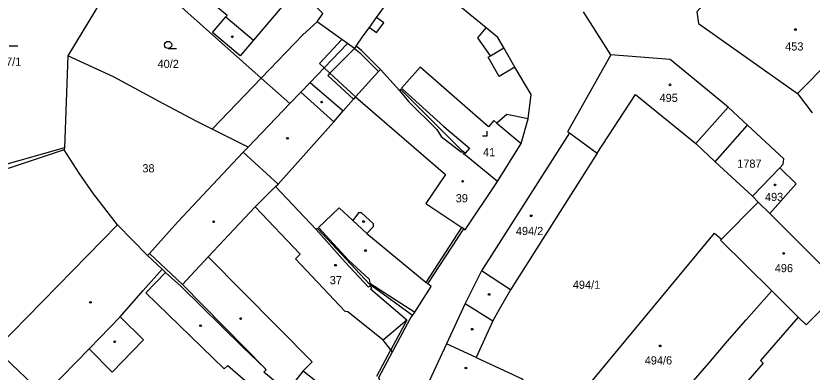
# Model space of a CAD drawing. Extents: x -724107 to -720612, y -1045267 to -1038441.
# Drawn here: x -722820.2 to -722654.5, y -1042644.7 to -1042570.6 of the extents above; entities that cross this region are included whole.
import ezdxf

# ---------------------------------------------------------------- set-up
doc = ezdxf.new("R2010")
doc.units = 0
for name, color, linetype in [('Hranice parcel', 7, 'Continuous'), ('Parcelní čísla', 7, 'Continuous'), ('Vnitřní kresba', 7, 'Continuous'), ('Značky budov', 7, 'Continuous'), ('Značky kultur', 7, 'Continuous')]:
    doc.layers.add(name, color=color, linetype=linetype)

msp = doc.modelspace()

# ---------------------------------------------------------------- linework, layer by layer
at = {"layer": 'Hranice parcel'}
for p, q in [((-722797.1, -1042558.6), (-722809.4, -1042578.92)), ((-722638.61, -1042567.54), (-722657.54, -1042586.74)), ((-722696.39, -1042578.73), (-722702.1, -1042569.8)), ((-722657.54, -1042586.74), (-722654.46, -1042590.76)), ((-722763.18, -1042588.86), (-722771.85, -1042597.88)), ((-722674.65, -1042600.94), (-722667.96, -1042593.34)), ((-722704.98, -1042594.95), (-722699.22, -1042599.18)), ((-722772.87, -1042598.98), (-722771.85, -1042597.88)), ((-722666.93, -1042608.13), (-722674.65, -1042600.94)), ((-722661.24, -1042602.22), (-722666.93, -1042608.13)), ((-722666.93, -1042608.13), (-722665.74, -1042609.32)), ((-722665.74, -1042609.32), (-722673.33, -1042617.06)), ((-722665.74, -1042609.32), (-722663.32, -1042611.73)), ((-722647.9, -1042627.09), (-722663.32, -1042611.73)), ((-722726.73, -1042630.43), (-722720.93, -1042633.99))]:
    msp.add_line(p, q, dxfattribs=at)
for points in [[(-722659.92, -1042549.21), (-722668.27, -1042558.4), (-722669.83, -1042560.21), (-722678.49, -1042569.75), (-722678.16, -1042572.22), (-722657.54, -1042586.74)], [(-722719.99, -1042605.03), (-722715.04, -1042597.17), (-722713.62, -1042592.01), (-722712.96, -1042586.97), (-722716.33, -1042581.25), (-722718.64, -1042577.25), (-722719.89, -1042575.08), (-722722.3, -1042573.07), (-722731.02, -1042565.94), (-722737.69, -1042560.68), (-722745.39, -1042555.1), (-722746.54, -1042556.6), (-722748.76, -1042554.95), (-722753.11, -1042551.67), (-722753.18, -1042551.6)], [(-722797.1, -1042558.6), (-722769.12, -1042583.56), (-722763.18, -1042588.86)], [(-722776.48, -1042570.8), (-722776.22, -1042570.5), (-722780.37, -1042566.97), (-722773.97, -1042559.43), (-722764.1, -1042567.8), (-722770.76, -1042575.65), (-722773.54, -1042578.93), (-722779.26, -1042574.08), (-722776.48, -1042570.8)], [(-722751.2, -1042576.38), (-722752.39, -1042575.52), (-722757.52, -1042571.82), (-722756.31, -1042570.14), (-722762.18, -1042564.1), (-722762.31, -1042563.78)], [(-722751.2, -1042576.38), (-722756.05, -1042581.43), (-722758.97, -1042584.47), (-722760.91, -1042586.49), (-722763.18, -1042588.86)], [(-722719.99, -1042605.03), (-722726.89, -1042599.37), (-722726.68, -1042599.13), (-722727.01, -1042598.9), (-722727.25, -1042598.72), (-722740.13, -1042585.88), (-722740.33, -1042586.11), (-722744.3, -1042581.76), (-722748.28, -1042577.79), (-722749.39, -1042576.9), (-722749.76, -1042577.42), (-722751.2, -1042576.38)], [(-722809.4, -1042578.92), (-722810.1, -1042598.02), (-722810.12, -1042598.47)], [(-722771.85, -1042597.88), (-722774.94, -1042596.36), (-722779.32, -1042594.2), (-722782.57, -1042592.6), (-722789.5, -1042588.88), (-722799.86, -1042583.27), (-722809.4, -1042578.92)], [(-722696.39, -1042578.73), (-722705.41, -1042594.71), (-722704.98, -1042594.95)], [(-722667.96, -1042593.34), (-722671.99, -1042589.6), (-722684.06, -1042579.71), (-722696.39, -1042578.73)], [(-722699.22, -1042599.18), (-722691.27, -1042586.93), (-722678.7, -1042597.16), (-722674.65, -1042600.94)], [(-722661.24, -1042602.22), (-722660.49, -1042601.43), (-722660.4, -1042600.35), (-722667.96, -1042593.34)], [(-722704.98, -1042594.95), (-722723.27, -1042623.62), (-722726.73, -1042630.43)], [(-722810.12, -1042598.47), (-722821.56, -1042602.29), (-722828.31, -1042604.15), (-722828.44, -1042603.62)], [(-722792.42, -1042620.04), (-722792.79, -1042620.45), (-722799.07, -1042614.03), (-722804.01, -1042607.63), (-722807.03, -1042603.32), (-722810.12, -1042598.47)], [(-722772.87, -1042598.98), (-722786.54, -1042613.49), (-722792.42, -1042620.04)], [(-722766.15, -1042606.06), (-722765.64, -1042605.57), (-722772.87, -1042598.98)], [(-722699.22, -1042599.18), (-722717.24, -1042627.55), (-722719.59, -1042631.66), (-722720.93, -1042633.99)], [(-722663.32, -1042611.73), (-722657.79, -1042605.55), (-722661.24, -1042602.22)], [(-722737.65, -1042632.92), (-722737.14, -1042632.22), (-722733.76, -1042626.9), (-722734.46, -1042626.34), (-722727, -1042614.89), (-722726.73, -1042615.07), (-722719.99, -1042605.03)], [(-722741.83, -1042640.49), (-722742.15, -1042640.08), (-722743.76, -1042638.01), (-722751.09, -1042632.18), (-722751.66, -1042632.09), (-722762.02, -1042621.11), (-722761.01, -1042620.15), (-722770.37, -1042610.32), (-722766.15, -1042606.06)], [(-722737.65, -1042632.92), (-722746.56, -1042626.46), (-722757.45, -1042614.8), (-722757.71, -1042615.03), (-722766.15, -1042606.06)], [(-722710.35, -1042658.62), (-722698.54, -1042644.4), (-722674.8, -1042615.81), (-722673.33, -1042617.06)], [(-722673.33, -1042617.06), (-722673.55, -1042617.28), (-722662.88, -1042627.79)], [(-722749.36, -1042661.3), (-722761.39, -1042651.19), (-722762.35, -1042650.38), (-722763.79, -1042648.66), (-722768.61, -1042644.68), (-722768.09, -1042644.19), (-722768.34, -1042643.95), (-722785.54, -1042626.47), (-722792.42, -1042620.04)], [(-722657.39, -1042633.26), (-722655.74, -1042634.88), (-722648.25, -1042627.44), (-722647.9, -1042627.09)], [(-722681.75, -1042648.86), (-722681.44, -1042649.16), (-722676, -1042642.79), (-722672.2, -1042638.35), (-722668.2, -1042633.82), (-722662.88, -1042627.79)], [(-722662.88, -1042627.79), (-722658.94, -1042631.7), (-722657.39, -1042633.26)], [(-722726.73, -1042630.43), (-722730.59, -1042638.79), (-722734.99, -1042648.37), (-722734.94, -1042648.82)], [(-722741.83, -1042640.49), (-722738.16, -1042633.62), (-722737.65, -1042632.92)], [(-722657.39, -1042633.26), (-722665.25, -1042642.27), (-722664.66, -1042642.81), (-722668.35, -1042647.02), (-722668.92, -1042646.51), (-722678.75, -1042657.78), (-722678.15, -1042658.29), (-722681.86, -1042662.57), (-722682.48, -1042662.07), (-722690.26, -1042670.97), (-722691.67, -1042669.71), (-722692.59, -1042670.76), (-722693.21, -1042671.48), (-722694.17, -1042672.58)], [(-722720.93, -1042633.99), (-722724.38, -1042641.64), (-722714.68, -1042646.17), (-722721.13, -1042655.3)], [(-722749.36, -1042661.3), (-722743.43, -1042649.4), (-722744.65, -1042645.78), (-722741.83, -1042640.49)]]:
    msp.add_lwpolyline(points, dxfattribs=at)
at = {"layer": 'Vnitřní kresba'}
for p, q in [((-722745.17, -1042570.97), (-722741.02, -1042565.15)), ((-722776.48, -1042570.8), (-722770.76, -1042575.65)), ((-722760.46, -1042574.53), (-722757.52, -1042571.82)), ((-722746.61, -1042573), (-722745.17, -1042570.97)), ((-722743.64, -1042572.06), (-722745.17, -1042570.97)), ((-722745.13, -1042574.05), (-722743.64, -1042572.06)), ((-722747.94, -1042574.76), (-722746.61, -1042573)), ((-722746.61, -1042573), (-722745.13, -1042574.05)), ((-722724.08, -1042575.17), (-722722.3, -1042573.07)), ((-722760.46, -1042574.53), (-722769.12, -1042583.56)), ((-722752.39, -1042575.52), (-722755.16, -1042578.52)), ((-722749.39, -1042576.9), (-722747.94, -1042574.76)), ((-722721.42, -1042578.9), (-722724.08, -1042575.17)), ((-722721.42, -1042578.9), (-722718.64, -1042577.25)), ((-722755.16, -1042578.52), (-722757.02, -1042580.54)), ((-722754.86, -1042582.54), (-722749.76, -1042577.42)), ((-722749.76, -1042577.42), (-722748.7, -1042578.21)), ((-722744.71, -1042582.2), (-722748.7, -1042578.21)), ((-722721.88, -1042579.18), (-722721.42, -1042578.9)), ((-722757.02, -1042580.54), (-722756.05, -1042581.43)), ((-722719.62, -1042583.25), (-722721.88, -1042579.18)), ((-722756.05, -1042581.43), (-722754.86, -1042582.54)), ((-722749.54, -1042587.46), (-722744.71, -1042582.2)), ((-722744.3, -1042581.76), (-722744.71, -1042582.2)), ((-722736.07, -1042581.26), (-722739.92, -1042585.64)), ((-722721.85, -1042593.67), (-722736.07, -1042581.26)), ((-722716.33, -1042581.25), (-722719.62, -1042583.25)), ((-722769.12, -1042583.56), (-722779.32, -1042594.2)), ((-722754.86, -1042582.54), (-722755.27, -1042582.98)), ((-722755.27, -1042582.98), (-722749.95, -1042587.9)), ((-722749.54, -1042587.46), (-722754.86, -1042582.54)), ((-722758.97, -1042584.47), (-722752.06, -1042590.38)), ((-722739.92, -1042585.64), (-722731.14, -1042593.63)), ((-722760.91, -1042586.49), (-722754.03, -1042592.67)), ((-722740.33, -1042586.11), (-722738.46, -1042588.41)), ((-722752.06, -1042590.38), (-722749.95, -1042587.9)), ((-722749.54, -1042587.46), (-722749.95, -1042587.9)), ((-722749.54, -1042587.46), (-722730.8, -1042603.59)), ((-722738.46, -1042588.41), (-722732.57, -1042594.27)), ((-722754.03, -1042592.67), (-722752.06, -1042590.38)), ((-722678.7, -1042597.16), (-722671.99, -1042589.6)), ((-722718.06, -1042591.1), (-722720.09, -1042592.89)), ((-722713.62, -1042592.01), (-722718.06, -1042591.1)), ((-722754.03, -1042592.67), (-722765.64, -1042605.57)), ((-722731.14, -1042593.63), (-722725.8, -1042598.13)), ((-722720.72, -1042592.4), (-722721.85, -1042593.67)), ((-722720.09, -1042592.89), (-722720.72, -1042592.4)), ((-722720.09, -1042592.89), (-722715.04, -1042597.17)), ((-722732.57, -1042594.27), (-722731.69, -1042595.67)), ((-722731.69, -1042595.67), (-722727.43, -1042598.95)), ((-722810.1, -1042598.02), (-722828.1, -1042603.15)), ((-722727.43, -1042598.95), (-722727.25, -1042598.72)), ((-722727.01, -1042598.9), (-722727.19, -1042599.14)), ((-722725.8, -1042598.13), (-722726.68, -1042599.13)), ((-722727.19, -1042599.14), (-722726.89, -1042599.37)), ((-722730.8, -1042603.59), (-722734.85, -1042609.6)), ((-722780.15, -1042620.73), (-722770.37, -1042610.32)), ((-722752.93, -1042610.49), (-722757.22, -1042614.61)), ((-722752.93, -1042610.49), (-722750.07, -1042613.16)), ((-722734.85, -1042609.6), (-722727.37, -1042614.64)), ((-722748.87, -1042611.58), (-722750.07, -1042613.16)), ((-722748.27, -1042611.56), (-722748.87, -1042611.58)), ((-722745.79, -1042613.82), (-722748.27, -1042611.56)), ((-722750.07, -1042613.16), (-722747.18, -1042615.85)), ((-722745.78, -1042614.41), (-722745.79, -1042613.82)), ((-722799.07, -1042614.03), (-722824.39, -1042639.93)), ((-722751.67, -1042621.79), (-722757.71, -1042615.03)), ((-722757.22, -1042614.61), (-722750.97, -1042621.42)), ((-722747.18, -1042615.85), (-722745.78, -1042614.41)), ((-722734.81, -1042626.06), (-722727.37, -1042614.64)), ((-722727, -1042614.89), (-722727.37, -1042614.64)), ((-722747.18, -1042615.85), (-722734.81, -1042626.06)), ((-722792.79, -1042620.45), (-722789.76, -1042623.29)), ((-722785.54, -1042626.47), (-722780.15, -1042620.73)), ((-722780.15, -1042620.73), (-722758.55, -1042642.56)), ((-722746.83, -1042627), (-722751.67, -1042621.79)), ((-722750.97, -1042621.42), (-722746.69, -1042625.35)), ((-722793.68, -1042627.73), (-722789.76, -1042623.29)), ((-722789.05, -1042623.96), (-722789.76, -1042623.29)), ((-722717.24, -1042627.55), (-722723.27, -1042623.62)), ((-722793.16, -1042628.23), (-722789.05, -1042623.96)), ((-722789.05, -1042623.96), (-722785.9, -1042626.83)), ((-722746.69, -1042625.35), (-722746.57, -1042626.21)), ((-722785.9, -1042626.83), (-722773.06, -1042639.39)), ((-722746.54, -1042626.72), (-722746.83, -1042627)), ((-722746.57, -1042626.21), (-722737.14, -1042632.22)), ((-722746.12, -1042627.17), (-722746.54, -1042626.72)), ((-722734.46, -1042626.34), (-722734.81, -1042626.06)), ((-722798.52, -1042633.21), (-722793.68, -1042627.73)), ((-722793.16, -1042628.23), (-722776.82, -1042643.97)), ((-722746.42, -1042627.44), (-722746.12, -1042627.17)), ((-722738.81, -1042633.86), (-722746.42, -1042627.44)), ((-722804.95, -1042639.81), (-722798.52, -1042633.21)), ((-722798.52, -1042633.21), (-722793.64, -1042638)), ((-722738.81, -1042633.86), (-722743.76, -1042638.01)), ((-722738.81, -1042633.86), (-722742.15, -1042640.08)), ((-722793.64, -1042638), (-722800.18, -1042644.66)), ((-722824.39, -1042639.93), (-722814.34, -1042649.4)), ((-722804.95, -1042639.81), (-722814.34, -1042649.4)), ((-722800.18, -1042644.66), (-722804.95, -1042639.81)), ((-722773.06, -1042639.39), (-722768.34, -1042643.95)), ((-722745.09, -1042645.54), (-722742.15, -1042640.08)), ((-722724.38, -1042641.64), (-722730.59, -1042638.79)), ((-722776.06, -1042643.28), (-722776.82, -1042643.97)), ((-722776.06, -1042643.28), (-722771.45, -1042647.34)), ((-722758.55, -1042642.56), (-722760.38, -1042644.39)), ((-722760.38, -1042644.39), (-722763.79, -1042648.66)), ((-722760.38, -1042644.39), (-722752.46, -1042650.67))]:
    msp.add_line(p, q, dxfattribs=at)
at = {"layer": 'Značky budov'}
for centre in [(-722657.96, -1042573.46), (-722775.14, -1042574.96), (-722684.08, -1042584.95), (-722756.56, -1042588.55), (-722763.67, -1042596.06), (-722727.22, -1042605.01), (-722662.21, -1042605.75), (-722712.95, -1042612.17), (-722779.03, -1042613.43), (-722747.85, -1042613.37), (-722747.45, -1042619.41), (-722660.4, -1042620.01), (-722753.67, -1042622.46), (-722721.72, -1042628.54), (-722804.67, -1042630.18), (-722773.42, -1042633.54), (-722781.76, -1042635.02), (-722725.23, -1042635.76), (-722799.63, -1042638.38), (-722686.13, -1042639.23), (-722726.55, -1042643.84)]:
    msp.add_circle(centre, 0.175, dxfattribs=at)
at = {"layer": 'Značky kultur'}
for p, q in [((-722821.57, -1042576.83), (-722819.82, -1042576.83)), ((-722788.52, -1042577.41), (-722786.77, -1042577.41)), ((-722723.12, -1042595.57), (-722722.12, -1042595.57)), ((-722722.12, -1042595.57), (-722722.12, -1042594.57))]:
    msp.add_line(p, q, dxfattribs=at)
msp.add_circle((-722788.52, -1042576.66), 0.75, dxfattribs=at)

# ---------------------------------------------------------------- texts
at = {"layer": 'Parcelní čísla'}
for s, p in [('453', (-722660.1, -1042577.82)), ('47/1', (-722823.5, -1042580.98)), ('40/2', (-722790.71, -1042581.45)), ('495', (-722686.24, -1042588.51)), ('41', (-722722.98, -1042599.79)), ('1787', (-722670.08, -1042602.19)), ('38', (-722793.87, -1042603.15)), ('39', (-722728.66, -1042609.38)), ('493', (-722664.3, -1042609.11)), ('494/2', (-722716.14, -1042616.19)), ('496', (-722662.26, -1042623.9)), ('37', (-722754.87, -1042626.4)), ('494/1', (-722704.29, -1042627.36)), ('494/6', (-722689.32, -1042643.09))]:
    msp.add_text(s, height=1.7, dxfattribs=at).set_placement(p)

doc.saveas('drawing.dxf')
